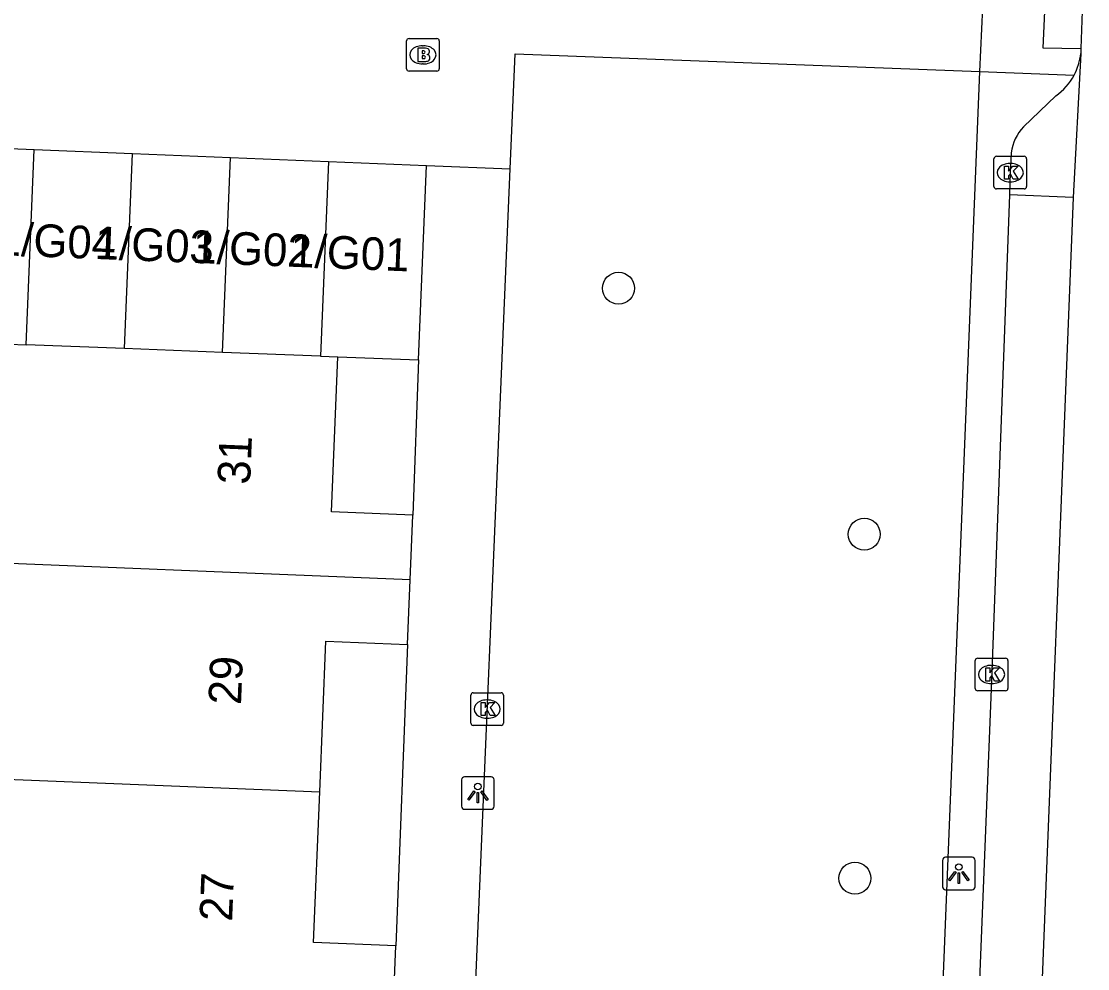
# Model space of a CAD drawing. Extents: x 160787 to 161428, y 386828 to 387483.
# Drawn here: x 160955.2 to 160987.85, y 387037.78 to 387066.78 of the extents above; entities that cross this region are included whole.
import ezdxf

# ---------------------------------------------------------------- set-up
doc = ezdxf.new("R2010")
doc.units = 0
for name, color, linetype in [('IMGEO_Boom', 7, 'Continuous'), ('IMGEO_Brandkraan', 7, 'Continuous'), ('IMGEO_Kolk', 7, 'Continuous'), ('IMGEO_Lichtpunt', 7, 'Continuous'), ('IMGEO_Pand', 7, 'Continuous'), ('IMGEO_Pand_nummerreeks', 7, 'Continuous'), ('IMGEO_Parkeervlak_gesloten', 7, 'Continuous'), ('IMGEO_Rijbaan_lokaal_gesloten', 7, 'Continuous'), ('IMGEO_Rijbaan_lokaal_open', 7, 'Continuous'), ('IMGEO_Voetpad_open', 7, 'Continuous')]:
    doc.layers.add(name, color=color, linetype=linetype)

msp = doc.modelspace()

# ---------------------------------------------------------------- linework, layer by layer
at = {"layer": 'IMGEO_Boom'}
for centre in [(160973.488, 387058.606), (160981.011, 387051.078), (160980.725, 387040.549)]:
    msp.add_circle(centre, 0.489, dxfattribs=at)
at = {"layer": 'IMGEO_Brandkraan'}
for p, q in [((160966.998, 387065.324), (160966.998, 387066.176)), ((160967.073, 387066.25), (160967.925, 387066.25)), ((160967.486, 387066.03), (160967.511, 387066.03)), ((160967.999, 387066.176), (160967.999, 387065.324)), ((160967.509, 387065.47), (160967.484, 387065.47)), ((160967.925, 387065.25), (160967.073, 387065.25))]:
    msp.add_line(p, q, dxfattribs=at)
for points in [[(160966.998, 387065.324), (160966.998, 387066.176)], [(160967.073, 387066.25), (160967.925, 387066.25)], [(160967.999, 387066.176), (160967.999, 387065.324)], [(160967.346, 387065.95), (160967.346, 387065.55), (160967.559, 387065.55)], [(160967.577, 387065.95), (160967.346, 387065.95)], [(160967.525, 387065.869), (160967.471, 387065.869), (160967.471, 387065.793)], [(160967.471, 387065.793), (160967.524, 387065.793)], [(160967.533, 387065.717), (160967.471, 387065.717), (160967.471, 387065.636)], [(160967.471, 387065.636), (160967.533, 387065.636)], [(160967.925, 387065.25), (160967.073, 387065.25)]]:
    msp.add_lwpolyline(points, dxfattribs=at)
for centre, radius, start, end in [((160967.075, 387066.174), 0.0765, 91.552, 178.448), ((160967.075, 387066.174), 0.0765, 91.552, 178.448), ((160967.923, 387066.174), 0.0765, 1.552, 88.448), ((160967.923, 387066.174), 0.0765, 1.552, 88.448), ((160967.526, 387065.831), 0.0379, 267.8285, 90.9355), ((160967.534, 387065.676), 0.0404, 269.8759, 90.5077), ((160967.581, 387065.805), 0.145, 59.4692, 91.5367), ((160967.606, 387065.852), 0.0922, 285.5137, 58.1501), ((160967.611, 387065.66), 0.105, 301.3115, 78.989), ((160967.075, 387065.326), 0.0765, 181.552, 268.448), ((160967.075, 387065.326), 0.0765, 181.552, 268.448), ((160967.565, 387065.801), 0.251, 268.6676, 293.5347), ((160967.923, 387065.326), 0.0765, 271.552, 358.448), ((160967.923, 387065.326), 0.0765, 271.552, 358.448)]:
    msp.add_arc(centre, radius, start, end, dxfattribs=at)
for centre, major_axis, ratio, start_param, end_param in [((160967.485, 387065.75), (-0.387, 0.002), 0.722429, 4.712389, 7.853982), ((160967.51, 387065.75), (-0.39, 0.002), 0.717154, 1.570796, 4.712389)]:
    msp.add_ellipse(centre, major_axis=major_axis, ratio=ratio, start_param=start_param, end_param=end_param, dxfattribs=at)
at = {"layer": 'IMGEO_Kolk'}
for p, q in [((160984.981, 387061.719), (160984.981, 387062.571)), ((160985.056, 387062.645), (160985.908, 387062.645)), ((160985.469, 387062.425), (160985.494, 387062.425)), ((160985.982, 387062.571), (160985.982, 387061.719)), ((160985.492, 387061.865), (160985.467, 387061.865)), ((160985.908, 387061.645), (160985.056, 387061.645)), ((160984.409, 387046.359), (160984.409, 387047.211)), ((160984.484, 387047.285), (160985.336, 387047.285)), ((160984.897, 387047.065), (160984.922, 387047.065)), ((160985.41, 387047.211), (160985.41, 387046.359)), ((160984.92, 387046.505), (160984.895, 387046.505)), ((160968.964, 387045.3), (160968.964, 387046.152)), ((160969.039, 387046.226), (160969.891, 387046.226)), ((160969.965, 387046.152), (160969.965, 387045.3)), ((160985.336, 387046.285), (160984.484, 387046.285)), ((160969.452, 387046.006), (160969.477, 387046.006)), ((160969.475, 387045.446), (160969.45, 387045.446)), ((160969.891, 387045.226), (160969.039, 387045.226))]:
    msp.add_line(p, q, dxfattribs=at)
for points in [[(160984.981, 387061.719), (160984.981, 387062.571)], [(160985.056, 387062.645), (160985.908, 387062.645)], [(160985.982, 387062.571), (160985.982, 387061.719)], [(160985.302, 387062.345), (160985.425, 387062.345), (160985.425, 387062.194), (160985.555, 387062.345), (160985.719, 387062.345), (160985.573, 387062.194), (160985.726, 387061.945), (160985.574, 387061.945), (160985.489, 387062.109), (160985.425, 387062.042), (160985.425, 387061.945), (160985.302, 387061.945), (160985.302, 387062.345)], [(160985.908, 387061.645), (160985.056, 387061.645)], [(160984.409, 387046.359), (160984.409, 387047.211)], [(160984.484, 387047.285), (160985.336, 387047.285)], [(160985.41, 387047.211), (160985.41, 387046.359)], [(160984.73, 387046.985), (160984.853, 387046.985), (160984.853, 387046.834), (160984.983, 387046.985), (160985.147, 387046.985), (160985.001, 387046.834), (160985.154, 387046.585), (160985.002, 387046.585), (160984.917, 387046.749), (160984.853, 387046.682), (160984.853, 387046.585), (160984.73, 387046.585), (160984.73, 387046.985)], [(160968.964, 387045.3), (160968.964, 387046.152)], [(160969.039, 387046.226), (160969.891, 387046.226)], [(160969.965, 387046.152), (160969.965, 387045.3)], [(160985.336, 387046.285), (160984.484, 387046.285)], [(160969.285, 387045.926), (160969.408, 387045.926), (160969.408, 387045.775), (160969.538, 387045.926), (160969.702, 387045.926), (160969.556, 387045.775), (160969.709, 387045.526), (160969.557, 387045.526), (160969.472, 387045.69), (160969.408, 387045.623), (160969.408, 387045.526), (160969.285, 387045.526), (160969.285, 387045.926)], [(160969.891, 387045.226), (160969.039, 387045.226)]]:
    msp.add_lwpolyline(points, dxfattribs=at)
for centre, start, end in [((160985.058, 387062.569), 91.552, 178.448), ((160985.058, 387062.569), 91.552, 178.448), ((160985.906, 387062.569), 1.552, 88.448), ((160985.906, 387062.569), 1.552, 88.448), ((160985.058, 387061.721), 181.552, 268.448), ((160985.058, 387061.721), 181.552, 268.448), ((160985.906, 387061.721), 271.552, 358.448), ((160985.906, 387061.721), 271.552, 358.448), ((160984.486, 387047.209), 91.552, 178.448), ((160984.486, 387047.209), 91.552, 178.448), ((160985.334, 387047.209), 1.552, 88.448), ((160985.334, 387047.209), 1.552, 88.448), ((160969.041, 387046.15), 91.552, 178.448), ((160969.041, 387046.15), 91.552, 178.448), ((160969.889, 387046.15), 1.552, 88.448), ((160969.889, 387046.15), 1.552, 88.448), ((160984.486, 387046.361), 181.552, 268.448), ((160984.486, 387046.361), 181.552, 268.448), ((160985.334, 387046.361), 271.552, 358.448), ((160985.334, 387046.361), 271.552, 358.448), ((160969.041, 387045.302), 181.552, 268.448), ((160969.041, 387045.302), 181.552, 268.448), ((160969.889, 387045.302), 271.552, 358.448), ((160969.889, 387045.302), 271.552, 358.448)]:
    msp.add_arc(centre, 0.0765, start, end, dxfattribs=at)
for centre, major_axis, ratio, start_param, end_param in [((160985.468, 387062.145), (-0.387, 0.002), 0.722429, 4.712389, 7.853982), ((160985.493, 387062.145), (-0.39, 0.002), 0.717154, 1.570796, 4.712389), ((160984.896, 387046.785), (-0.387, 0.002), 0.722429, 4.712389, 7.853982), ((160984.921, 387046.785), (-0.39, 0.002), 0.717154, 1.570796, 4.712389), ((160969.451, 387045.726), (-0.387, 0.002), 0.722429, 4.712389, 7.853982), ((160969.476, 387045.726), (-0.39, 0.002), 0.717154, 1.570796, 4.712389)]:
    msp.add_ellipse(centre, major_axis=major_axis, ratio=ratio, start_param=start_param, end_param=end_param, dxfattribs=at)
at = {"layer": 'IMGEO_Lichtpunt'}
for p, q in [((160968.682, 387043.56), (160968.682, 387042.753)), ((160968.682, 387043.56), (160968.682, 387042.753)), ((160969.584, 387043.655), (160968.776, 387043.655)), ((160969.584, 387043.655), (160968.776, 387043.655)), ((160969.678, 387042.753), (160969.678, 387043.56)), ((160969.678, 387042.753), (160969.678, 387043.56)), ((160968.776, 387042.659), (160969.584, 387042.659)), ((160968.776, 387042.659), (160969.584, 387042.659)), ((160984.31, 387041.19), (160983.502, 387041.19)), ((160984.31, 387041.19), (160983.502, 387041.19)), ((160983.408, 387041.095), (160983.408, 387040.288)), ((160983.408, 387041.095), (160983.408, 387040.288)), ((160984.404, 387040.288), (160984.404, 387041.095)), ((160984.404, 387040.288), (160984.404, 387041.095)), ((160983.502, 387040.194), (160984.31, 387040.194)), ((160983.502, 387040.194), (160984.31, 387040.194))]:
    msp.add_line(p, q, dxfattribs=at)
for points in [[(160969.056, 387043.224), (160969.095, 387043.196), (160968.907, 387042.934), (160968.869, 387042.961), (160969.056, 387043.224)], [(160969.158, 387043.176), (160969.205, 387043.176), (160969.205, 387042.854), (160969.158, 387042.854), (160969.158, 387043.176)], [(160969.268, 387043.196), (160969.306, 387043.223), (160969.493, 387042.961), (160969.454, 387042.933), (160969.268, 387043.196)], [(160983.782, 387040.759), (160983.821, 387040.731), (160983.633, 387040.469), (160983.595, 387040.496), (160983.782, 387040.759)], [(160983.884, 387040.711), (160983.931, 387040.711), (160983.931, 387040.389), (160983.884, 387040.389), (160983.884, 387040.711)], [(160983.994, 387040.731), (160984.032, 387040.758), (160984.219, 387040.496), (160984.18, 387040.468), (160983.994, 387040.731)]]:
    msp.add_lwpolyline(points, dxfattribs=at)
for centre in [(160969.181, 387043.358), (160983.907, 387040.893)]:
    msp.add_circle(centre, 0.0994, dxfattribs=at)
for centre, start, end in [((160968.776, 387043.56), 90, 180), ((160968.776, 387043.56), 90, 180), ((160969.584, 387043.56), 0, 90), ((160969.584, 387043.56), 0, 90), ((160968.776, 387042.753), 180, 270), ((160968.776, 387042.753), 180, 270), ((160969.584, 387042.753), 270, 0), ((160969.584, 387042.753), 270, 360), ((160983.502, 387041.095), 90, 180), ((160983.502, 387041.095), 90, 180), ((160984.31, 387041.095), 0, 90), ((160984.31, 387041.095), 0, 90), ((160983.502, 387040.288), 180, 270), ((160983.502, 387040.288), 180, 270), ((160984.31, 387040.288), 270, 0), ((160984.31, 387040.288), 270, 360)]:
    msp.add_arc(centre, 0.0946, start, end, dxfattribs=at)
at = {"layer": 'IMGEO_Pand'}
for points in [[(160952.598, 387062.978), (160955.6, 387062.855)], [(160955.355, 387056.872), (160955.6, 387062.855)], [(160955.6, 387062.855), (160958.603, 387062.732)], [(160958.358, 387056.758), (160958.603, 387062.732)], [(160958.603, 387062.732), (160961.605, 387062.609)], [(160961.361, 387056.644), (160961.605, 387062.609)], [(160961.605, 387062.609), (160964.608, 387062.486)], [(160964.608, 387062.486), (160964.364, 387056.53)], [(160964.608, 387062.486), (160967.61, 387062.363)], [(160967.366, 387056.416), (160967.61, 387062.363)], [(160953.776, 387056.932), (160955.355, 387056.872)], [(160958.358, 387056.758), (160955.355, 387056.872)], [(160961.361, 387056.644), (160958.358, 387056.758)], [(160964.364, 387056.53), (160961.361, 387056.644)], [(160964.364, 387056.53), (160964.889, 387056.508)], [(160967.187, 387051.658), (160964.695, 387051.761), (160964.889, 387056.508)], [(160964.889, 387056.508), (160967.366, 387056.416)], [(160967.106, 387049.682), (160967.187, 387051.658)], [(160967.106, 387049.682), (160952.105, 387050.296)], [(160967.024, 387047.703), (160967.106, 387049.682)], [(160964.339, 387043.192), (160964.528, 387047.806), (160967.024, 387047.703)], [(160953.232, 387043.647), (160964.339, 387043.192)], [(160966.671, 387038.478), (160964.15, 387038.581), (160964.339, 387043.192)], [(160966.589, 387036.47), (160966.671, 387038.478)]]:
    msp.add_lwpolyline(points, dxfattribs=at)
at = {"layer": 'IMGEO_Parkeervlak_gesloten'}
msp.add_lwpolyline([(160987.402, 387061.388), (160985.457, 387061.463)], dxfattribs=at)
at = {"layer": 'IMGEO_Rijbaan_lokaal_gesloten'}
for points in [[(160987.851, 387071.95), (160987.646, 387065.948)], [(160987.638, 387065.795), (160987.402, 387061.388)], [(160987.646, 387065.948), (160987.638, 387065.795)], [(160987.402, 387061.388), (160985.264, 387007.433)]]:
    msp.add_lwpolyline(points, dxfattribs=at)
at = {"layer": 'IMGEO_Rijbaan_lokaal_open'}
for points in [[(160984.552, 387065.241), (160984.728, 387069.166), (160984.84, 387071.658)], [(160970.17, 387062.263), (160970.32, 387065.784), (160984.552, 387065.241)], [(160967.61, 387062.363), (160970.17, 387062.263)]]:
    msp.add_lwpolyline(points, dxfattribs=at)
at = {"layer": 'IMGEO_Voetpad_open'}
for points in [[(160987.851, 387071.95), (160986.758, 387072.022), (160986.482, 387065.96), (160987.646, 387065.948)], [(160981.974, 387001.361), (160984.552, 387065.241)], [(160984.552, 387065.241), (160987.437, 387065.126)], [(160986.872, 387064.494), (160985.887, 387063.551)], [(160985.513, 387062.755), (160985.482, 387062.145), (160985.457, 387061.463)], [(160967.621, 387001.944), (160970.17, 387062.263)], [(160985.457, 387061.463), (160984.903, 387046.598), (160983.575, 387013.498), (160983.337, 387007.515)], [(160967.366, 387056.416), (160967.187, 387051.658)], [(160967.024, 387047.703), (160966.671, 387038.478)]]:
    msp.add_lwpolyline(points, dxfattribs=at)
for centre, radius, start, end in [((160985.876, 387065.96), 1.769, 331.8918, 354.6625), ((160985.87, 387065.959), 1.775, 304.3852, 332.0222), ((160986.895, 387062.592), 1.391, 136.4068, 173.2603)]:
    msp.add_arc(centre, radius, start, end, dxfattribs=at)

# ---------------------------------------------------------------- texts
at = {"layer": 'IMGEO_Pand_nummerreeks'}
for s, rotation, p in [('1/G04', 357.7217, (160954.443, 387059.623)), ('1/G03', 357.7217, (160957.438, 387059.504)), ('1/G02', 357.7217, (160960.432, 387059.385)), ('1/G01', 357.7217, (160963.426, 387059.266)), ('31', 87.6454, (160962.205, 387052.585)), ('29', 87.6454, (160961.928, 387045.843)), ('27', 87.6454, (160961.655, 387039.214))]:
    msp.add_text(s, height=1, rotation=rotation, dxfattribs=at).set_placement(p)

doc.saveas('drawing.dxf')
